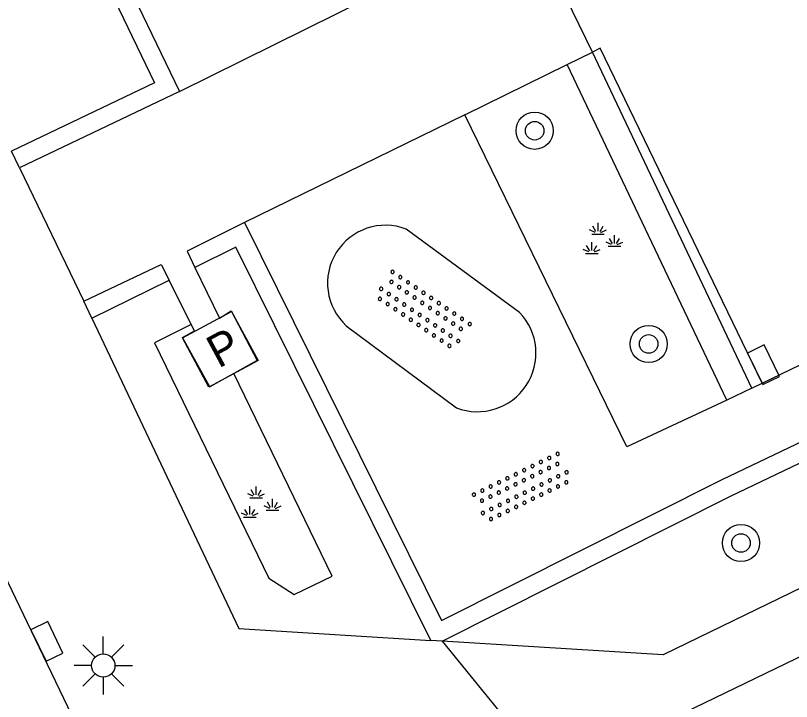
# Model space of a CAD drawing. Extents: x 132998 to 136004, y 396998 to 398512.
# Drawn here: x 134878.37 to 134895.04, y 397017.56 to 397032.3 of the extents above; entities that cross this region are included whole.
import ezdxf

# ---------------------------------------------------------------- set-up
doc = ezdxf.new("R2010")
doc.units = 0
for name, color, linetype in [('gg-afsc-hekwerk', 7, 'Continuous'), ('gg-knt-verharding', 7, 'Continuous'), ('gt-grn-groengrens', 7, 'Continuous'), ('gt-grn-weggrens', 7, 'Continuous'), ('gt-symb-boom', 7, 'Continuous'), ('gt-symb-brandput', 7, 'Continuous'), ('gt-symb-groenvak', 7, 'Continuous'), ('gt-symb-kolk', 7, 'Continuous'), ('gt-symb-lichtmast', 7, 'Continuous'), ('gt-symb-overige verharding', 7, 'Continuous')]:
    doc.layers.add(name, color=color, linetype=linetype)

# ---------------------------------------------------------------- blocks, each defined once
blk = doc.blocks.new('gt0-GRVAK')
at = {"layer": 'gt-symb-groenvak'}
for p, q in [((-0.047, 0.214), (-0.047, 0.393)), ((-0.11, 0.189), (-0.228, 0.24)), ((-0.091, 0.211), (-0.156, 0.322)), ((-0.004, 0.211), (0.061, 0.322)), ((0.015, 0.189), (0.133, 0.24)), ((-0.182, 0.153), (0.088, 0.153)), ((0.262, -0.052), (0.197, 0.059)), ((0.305, -0.049), (0.305, 0.13)), ((0.349, -0.052), (0.414, 0.059)), ((-0.226, -0.206), (-0.291, -0.095)), ((-0.183, -0.203), (-0.183, -0.024)), ((-0.139, -0.206), (-0.074, -0.095)), ((0.243, -0.074), (0.125, -0.023)), ((0.17, -0.11), (0.441, -0.11)), ((0.368, -0.074), (0.486, -0.023)), ((-0.245, -0.228), (-0.363, -0.177)), ((-0.318, -0.264), (-0.047, -0.264)), ((-0.12, -0.228), (-0.002, -0.177))]:
    blk.add_line(p, q, dxfattribs=at)
blk = doc.blocks.new('gt0-BOOM')
at = {"layer": 'gt-symb-boom'}
for radius in [0.4, 0.2]:
    blk.add_circle((0, 0), radius, dxfattribs=at)
blk = doc.blocks.new('gt0-KOLK')
at = {"layer": 'gt-symb-kolk'}
blk.add_lwpolyline([(0, 0), (0.375, 0), (0.375, 0.4), (-0.375, 0.4), (-0.375, 0), (0, 0)], dxfattribs=at)
blk = doc.blocks.new('gt0-BPUT')
at = {"layer": 'gt-symb-brandput'}
blk.add_lwpolyline([(-0.599, -0.599), (-0.599, 0.601), (0.601, 0.601), (0.601, -0.599)], close=True, dxfattribs=at)
blk.add_text('P', height=0.7, dxfattribs=at).set_placement((-0.233, -0.35))
blk = doc.blocks.new('gt0-OVH')
at = {"layer": 'gt-symb-overige verharding'}
for points in [[(-0.972, 0.298), (-0.967, 0.308), (-0.965, 0.319), (-0.966, 0.33), (-0.971, 0.34), (-0.978, 0.348), (-0.988, 0.353), (-0.999, 0.355), (-1.01, 0.354), (-1.02, 0.349), (-1.028, 0.342), (-1.033, 0.332), (-1.035, 0.321), (-1.034, 0.31), (-1.029, 0.3), (-1.022, 0.292), (-1.012, 0.287), (-1.001, 0.285), (-0.99, 0.286), (-0.98, 0.291)], [(-0.772, 0.298), (-0.767, 0.308), (-0.765, 0.319), (-0.766, 0.33), (-0.771, 0.34), (-0.778, 0.348), (-0.788, 0.353), (-0.799, 0.355), (-0.81, 0.354), (-0.82, 0.349), (-0.828, 0.342), (-0.833, 0.332), (-0.835, 0.321), (-0.834, 0.31), (-0.829, 0.3), (-0.822, 0.292), (-0.812, 0.287), (-0.801, 0.285), (-0.79, 0.286), (-0.78, 0.291)], [(-0.572, 0.298), (-0.567, 0.308), (-0.565, 0.319), (-0.566, 0.33), (-0.571, 0.34), (-0.578, 0.348), (-0.588, 0.353), (-0.599, 0.355), (-0.61, 0.354), (-0.62, 0.349), (-0.628, 0.342), (-0.633, 0.332), (-0.635, 0.321), (-0.634, 0.31), (-0.629, 0.3), (-0.622, 0.292), (-0.612, 0.287), (-0.601, 0.285), (-0.59, 0.286), (-0.58, 0.291)], [(-0.372, 0.298), (-0.367, 0.308), (-0.365, 0.319), (-0.366, 0.33), (-0.371, 0.34), (-0.378, 0.348), (-0.388, 0.353), (-0.399, 0.355), (-0.41, 0.354), (-0.42, 0.349), (-0.428, 0.342), (-0.433, 0.332), (-0.435, 0.321), (-0.434, 0.31), (-0.429, 0.3), (-0.422, 0.292), (-0.412, 0.287), (-0.401, 0.285), (-0.39, 0.286), (-0.38, 0.291)], [(-0.172, 0.298), (-0.167, 0.308), (-0.165, 0.319), (-0.166, 0.33), (-0.171, 0.34), (-0.178, 0.348), (-0.188, 0.353), (-0.199, 0.355), (-0.21, 0.354), (-0.22, 0.349), (-0.228, 0.342), (-0.233, 0.332), (-0.235, 0.321), (-0.234, 0.31), (-0.229, 0.3), (-0.222, 0.292), (-0.212, 0.287), (-0.201, 0.285), (-0.19, 0.286), (-0.18, 0.291)], [(0.028, 0.298), (0.033, 0.308), (0.035, 0.319), (0.034, 0.33), (0.029, 0.34), (0.022, 0.348), (0.012, 0.353), (0.001, 0.355), (-0.01, 0.354), (-0.02, 0.349), (-0.028, 0.342), (-0.033, 0.332), (-0.035, 0.321), (-0.034, 0.31), (-0.029, 0.3), (-0.022, 0.292), (-0.012, 0.287), (-0.001, 0.285), (0.01, 0.286), (0.02, 0.291)], [(0.228, 0.298), (0.233, 0.308), (0.235, 0.319), (0.234, 0.33), (0.229, 0.34), (0.222, 0.348), (0.212, 0.353), (0.201, 0.355), (0.19, 0.354), (0.18, 0.349), (0.172, 0.342), (0.167, 0.332), (0.165, 0.321), (0.166, 0.31), (0.171, 0.3), (0.178, 0.292), (0.188, 0.287), (0.199, 0.285), (0.21, 0.286), (0.22, 0.291)], [(0.428, 0.298), (0.433, 0.308), (0.435, 0.319), (0.434, 0.33), (0.429, 0.34), (0.422, 0.348), (0.412, 0.353), (0.401, 0.355), (0.39, 0.354), (0.38, 0.349), (0.372, 0.342), (0.367, 0.332), (0.365, 0.321), (0.366, 0.31), (0.371, 0.3), (0.378, 0.292), (0.388, 0.287), (0.399, 0.285), (0.41, 0.286), (0.42, 0.291)], [(0.628, 0.298), (0.633, 0.308), (0.635, 0.319), (0.634, 0.33), (0.629, 0.34), (0.622, 0.348), (0.612, 0.353), (0.601, 0.355), (0.59, 0.354), (0.58, 0.349), (0.572, 0.342), (0.567, 0.332), (0.565, 0.321), (0.566, 0.31), (0.571, 0.3), (0.578, 0.292), (0.588, 0.287), (0.599, 0.285), (0.61, 0.286), (0.62, 0.291)], [(0.828, 0.298), (0.833, 0.308), (0.835, 0.319), (0.834, 0.33), (0.829, 0.34), (0.822, 0.348), (0.812, 0.353), (0.801, 0.355), (0.79, 0.354), (0.78, 0.349), (0.772, 0.342), (0.767, 0.332), (0.765, 0.321), (0.766, 0.31), (0.771, 0.3), (0.778, 0.292), (0.788, 0.287), (0.799, 0.285), (0.81, 0.286), (0.82, 0.291)], [(1.028, 0.298), (1.033, 0.308), (1.035, 0.319), (1.034, 0.33), (1.029, 0.34), (1.022, 0.348), (1.012, 0.353), (1.001, 0.355), (0.99, 0.354), (0.98, 0.349), (0.972, 0.342), (0.967, 0.332), (0.965, 0.321), (0.966, 0.31), (0.971, 0.3), (0.978, 0.292), (0.988, 0.287), (0.999, 0.285), (1.01, 0.286), (1.02, 0.291)], [(-0.872, 0.106), (-0.867, 0.116), (-0.865, 0.126), (-0.866, 0.137), (-0.871, 0.147), (-0.878, 0.156), (-0.888, 0.161), (-0.899, 0.163), (-0.91, 0.162), (-0.92, 0.157), (-0.928, 0.15), (-0.933, 0.14), (-0.935, 0.129), (-0.934, 0.118), (-0.929, 0.108), (-0.922, 0.1), (-0.912, 0.095), (-0.901, 0.092), (-0.89, 0.094), (-0.88, 0.098)], [(-0.672, 0.106), (-0.667, 0.116), (-0.665, 0.126), (-0.666, 0.137), (-0.671, 0.147), (-0.678, 0.156), (-0.688, 0.161), (-0.699, 0.163), (-0.71, 0.162), (-0.72, 0.157), (-0.728, 0.15), (-0.733, 0.14), (-0.735, 0.129), (-0.734, 0.118), (-0.729, 0.108), (-0.722, 0.1), (-0.712, 0.095), (-0.701, 0.092), (-0.69, 0.094), (-0.68, 0.098)], [(-0.472, 0.106), (-0.467, 0.116), (-0.465, 0.126), (-0.466, 0.137), (-0.471, 0.147), (-0.478, 0.156), (-0.488, 0.161), (-0.499, 0.163), (-0.51, 0.162), (-0.52, 0.157), (-0.528, 0.15), (-0.533, 0.14), (-0.535, 0.129), (-0.534, 0.118), (-0.529, 0.108), (-0.522, 0.1), (-0.512, 0.095), (-0.501, 0.092), (-0.49, 0.094), (-0.48, 0.098)], [(-0.272, 0.106), (-0.267, 0.116), (-0.265, 0.126), (-0.266, 0.137), (-0.271, 0.147), (-0.278, 0.156), (-0.288, 0.161), (-0.299, 0.163), (-0.31, 0.162), (-0.32, 0.157), (-0.328, 0.15), (-0.333, 0.14), (-0.335, 0.129), (-0.334, 0.118), (-0.329, 0.108), (-0.322, 0.1), (-0.312, 0.095), (-0.301, 0.092), (-0.29, 0.094), (-0.28, 0.098)], [(-0.072, 0.106), (-0.067, 0.116), (-0.065, 0.126), (-0.066, 0.137), (-0.071, 0.147), (-0.078, 0.156), (-0.088, 0.161), (-0.099, 0.163), (-0.11, 0.162), (-0.12, 0.157), (-0.128, 0.15), (-0.133, 0.14), (-0.135, 0.129), (-0.134, 0.118), (-0.129, 0.108), (-0.122, 0.1), (-0.112, 0.095), (-0.101, 0.092), (-0.09, 0.094), (-0.08, 0.098)], [(0.128, 0.106), (0.133, 0.116), (0.135, 0.126), (0.134, 0.137), (0.129, 0.147), (0.122, 0.156), (0.112, 0.161), (0.101, 0.163), (0.09, 0.162), (0.08, 0.157), (0.072, 0.15), (0.067, 0.14), (0.065, 0.129), (0.066, 0.118), (0.071, 0.108), (0.078, 0.1), (0.088, 0.095), (0.099, 0.092), (0.11, 0.094), (0.12, 0.098)], [(0.328, 0.106), (0.333, 0.116), (0.335, 0.126), (0.334, 0.137), (0.329, 0.147), (0.322, 0.156), (0.312, 0.161), (0.301, 0.163), (0.29, 0.162), (0.28, 0.157), (0.272, 0.15), (0.267, 0.14), (0.265, 0.129), (0.266, 0.118), (0.271, 0.108), (0.278, 0.1), (0.288, 0.095), (0.299, 0.092), (0.31, 0.094), (0.32, 0.098)], [(0.528, 0.106), (0.533, 0.116), (0.535, 0.126), (0.534, 0.137), (0.529, 0.147), (0.522, 0.156), (0.512, 0.161), (0.501, 0.163), (0.49, 0.162), (0.48, 0.157), (0.472, 0.15), (0.467, 0.14), (0.465, 0.129), (0.466, 0.118), (0.471, 0.108), (0.478, 0.1), (0.488, 0.095), (0.499, 0.092), (0.51, 0.094), (0.52, 0.098)], [(0.728, 0.106), (0.733, 0.116), (0.735, 0.126), (0.734, 0.137), (0.729, 0.147), (0.722, 0.156), (0.712, 0.161), (0.701, 0.163), (0.69, 0.162), (0.68, 0.157), (0.672, 0.15), (0.667, 0.14), (0.665, 0.129), (0.666, 0.118), (0.671, 0.108), (0.678, 0.1), (0.688, 0.095), (0.699, 0.092), (0.71, 0.094), (0.72, 0.098)], [(0.928, 0.106), (0.933, 0.116), (0.935, 0.126), (0.934, 0.137), (0.929, 0.147), (0.922, 0.156), (0.912, 0.161), (0.901, 0.163), (0.89, 0.162), (0.88, 0.157), (0.872, 0.15), (0.867, 0.14), (0.865, 0.129), (0.866, 0.118), (0.871, 0.108), (0.878, 0.1), (0.888, 0.095), (0.899, 0.092), (0.91, 0.094), (0.92, 0.098)], [(-0.972, -0.142), (-0.967, -0.132), (-0.965, -0.121), (-0.966, -0.11), (-0.971, -0.1), (-0.978, -0.092), (-0.988, -0.087), (-0.999, -0.085), (-1.01, -0.086), (-1.02, -0.091), (-1.028, -0.098), (-1.033, -0.108), (-1.035, -0.119), (-1.034, -0.13), (-1.029, -0.14), (-1.022, -0.148), (-1.012, -0.153), (-1.001, -0.155), (-0.99, -0.154), (-0.98, -0.149)], [(-0.772, -0.142), (-0.767, -0.132), (-0.765, -0.121), (-0.766, -0.11), (-0.771, -0.1), (-0.778, -0.092), (-0.788, -0.087), (-0.799, -0.085), (-0.81, -0.086), (-0.82, -0.091), (-0.828, -0.098), (-0.833, -0.108), (-0.835, -0.119), (-0.834, -0.13), (-0.829, -0.14), (-0.822, -0.148), (-0.812, -0.153), (-0.801, -0.155), (-0.79, -0.154), (-0.78, -0.149)], [(-0.572, -0.142), (-0.567, -0.132), (-0.565, -0.121), (-0.566, -0.11), (-0.571, -0.1), (-0.578, -0.092), (-0.588, -0.087), (-0.599, -0.085), (-0.61, -0.086), (-0.62, -0.091), (-0.628, -0.098), (-0.633, -0.108), (-0.635, -0.119), (-0.634, -0.13), (-0.629, -0.14), (-0.622, -0.148), (-0.612, -0.153), (-0.601, -0.155), (-0.59, -0.154), (-0.58, -0.149)], [(-0.372, -0.142), (-0.367, -0.132), (-0.365, -0.121), (-0.366, -0.11), (-0.371, -0.1), (-0.378, -0.092), (-0.388, -0.087), (-0.399, -0.085), (-0.41, -0.086), (-0.42, -0.091), (-0.428, -0.098), (-0.433, -0.108), (-0.435, -0.119), (-0.434, -0.13), (-0.429, -0.14), (-0.422, -0.148), (-0.412, -0.153), (-0.401, -0.155), (-0.39, -0.154), (-0.38, -0.149)], [(-0.172, -0.142), (-0.167, -0.132), (-0.165, -0.121), (-0.166, -0.11), (-0.171, -0.1), (-0.178, -0.092), (-0.188, -0.087), (-0.199, -0.085), (-0.21, -0.086), (-0.22, -0.091), (-0.228, -0.098), (-0.233, -0.108), (-0.235, -0.119), (-0.234, -0.13), (-0.229, -0.14), (-0.222, -0.148), (-0.212, -0.153), (-0.201, -0.155), (-0.19, -0.154), (-0.18, -0.149)], [(0.028, -0.142), (0.033, -0.132), (0.035, -0.121), (0.034, -0.11), (0.029, -0.1), (0.022, -0.092), (0.012, -0.087), (0.001, -0.085), (-0.01, -0.086), (-0.02, -0.091), (-0.028, -0.098), (-0.033, -0.108), (-0.035, -0.119), (-0.034, -0.13), (-0.029, -0.14), (-0.022, -0.148), (-0.012, -0.153), (-0.001, -0.155), (0.01, -0.154), (0.02, -0.149)], [(0.228, -0.142), (0.233, -0.132), (0.235, -0.121), (0.234, -0.11), (0.229, -0.1), (0.222, -0.092), (0.212, -0.087), (0.201, -0.085), (0.19, -0.086), (0.18, -0.091), (0.172, -0.098), (0.167, -0.108), (0.165, -0.119), (0.166, -0.13), (0.171, -0.14), (0.178, -0.148), (0.188, -0.153), (0.199, -0.155), (0.21, -0.154), (0.22, -0.149)], [(0.428, -0.142), (0.433, -0.132), (0.435, -0.121), (0.434, -0.11), (0.429, -0.1), (0.422, -0.092), (0.412, -0.087), (0.401, -0.085), (0.39, -0.086), (0.38, -0.091), (0.372, -0.098), (0.367, -0.108), (0.365, -0.119), (0.366, -0.13), (0.371, -0.14), (0.378, -0.148), (0.388, -0.153), (0.399, -0.155), (0.41, -0.154), (0.42, -0.149)], [(0.628, -0.142), (0.633, -0.132), (0.635, -0.121), (0.634, -0.11), (0.629, -0.1), (0.622, -0.092), (0.612, -0.087), (0.601, -0.085), (0.59, -0.086), (0.58, -0.091), (0.572, -0.098), (0.567, -0.108), (0.565, -0.119), (0.566, -0.13), (0.571, -0.14), (0.578, -0.148), (0.588, -0.153), (0.599, -0.155), (0.61, -0.154), (0.62, -0.149)], [(0.828, -0.142), (0.833, -0.132), (0.835, -0.121), (0.834, -0.11), (0.829, -0.1), (0.822, -0.092), (0.812, -0.087), (0.801, -0.085), (0.79, -0.086), (0.78, -0.091), (0.772, -0.098), (0.767, -0.108), (0.765, -0.119), (0.766, -0.13), (0.771, -0.14), (0.778, -0.148), (0.788, -0.153), (0.799, -0.155), (0.81, -0.154), (0.82, -0.149)], [(1.028, -0.142), (1.033, -0.132), (1.035, -0.121), (1.034, -0.11), (1.029, -0.1), (1.022, -0.092), (1.012, -0.087), (1.001, -0.085), (0.99, -0.086), (0.98, -0.091), (0.972, -0.098), (0.967, -0.108), (0.965, -0.119), (0.966, -0.13), (0.971, -0.14), (0.978, -0.148), (0.988, -0.153), (0.999, -0.155), (1.01, -0.154), (1.02, -0.149)], [(-0.872, -0.334), (-0.867, -0.324), (-0.865, -0.314), (-0.866, -0.303), (-0.871, -0.293), (-0.878, -0.284), (-0.888, -0.279), (-0.899, -0.277), (-0.91, -0.278), (-0.92, -0.283), (-0.928, -0.29), (-0.933, -0.3), (-0.935, -0.311), (-0.934, -0.322), (-0.929, -0.332), (-0.922, -0.34), (-0.912, -0.345), (-0.901, -0.348), (-0.89, -0.346), (-0.88, -0.342)], [(-0.672, -0.334), (-0.667, -0.324), (-0.665, -0.314), (-0.666, -0.303), (-0.671, -0.293), (-0.678, -0.284), (-0.688, -0.279), (-0.699, -0.277), (-0.71, -0.278), (-0.72, -0.283), (-0.728, -0.29), (-0.733, -0.3), (-0.735, -0.311), (-0.734, -0.322), (-0.729, -0.332), (-0.722, -0.34), (-0.712, -0.345), (-0.701, -0.348), (-0.69, -0.346), (-0.68, -0.342)], [(-0.472, -0.334), (-0.467, -0.324), (-0.465, -0.314), (-0.466, -0.303), (-0.471, -0.293), (-0.478, -0.284), (-0.488, -0.279), (-0.499, -0.277), (-0.51, -0.278), (-0.52, -0.283), (-0.528, -0.29), (-0.533, -0.3), (-0.535, -0.311), (-0.534, -0.322), (-0.529, -0.332), (-0.522, -0.34), (-0.512, -0.345), (-0.501, -0.348), (-0.49, -0.346), (-0.48, -0.342)], [(-0.272, -0.334), (-0.267, -0.324), (-0.265, -0.314), (-0.266, -0.303), (-0.271, -0.293), (-0.278, -0.284), (-0.288, -0.279), (-0.299, -0.277), (-0.31, -0.278), (-0.32, -0.283), (-0.328, -0.29), (-0.333, -0.3), (-0.335, -0.311), (-0.334, -0.322), (-0.329, -0.332), (-0.322, -0.34), (-0.312, -0.345), (-0.301, -0.348), (-0.29, -0.346), (-0.28, -0.342)], [(-0.072, -0.334), (-0.067, -0.324), (-0.065, -0.314), (-0.066, -0.303), (-0.071, -0.293), (-0.078, -0.284), (-0.088, -0.279), (-0.099, -0.277), (-0.11, -0.278), (-0.12, -0.283), (-0.128, -0.29), (-0.133, -0.3), (-0.135, -0.311), (-0.134, -0.322), (-0.129, -0.332), (-0.122, -0.34), (-0.112, -0.345), (-0.101, -0.348), (-0.09, -0.346), (-0.08, -0.342)], [(0.128, -0.334), (0.133, -0.324), (0.135, -0.314), (0.134, -0.303), (0.129, -0.293), (0.122, -0.284), (0.112, -0.279), (0.101, -0.277), (0.09, -0.278), (0.08, -0.283), (0.072, -0.29), (0.067, -0.3), (0.065, -0.311), (0.066, -0.322), (0.071, -0.332), (0.078, -0.34), (0.088, -0.345), (0.099, -0.348), (0.11, -0.346), (0.12, -0.342)], [(0.328, -0.334), (0.333, -0.324), (0.335, -0.314), (0.334, -0.303), (0.329, -0.293), (0.322, -0.284), (0.312, -0.279), (0.301, -0.277), (0.29, -0.278), (0.28, -0.283), (0.272, -0.29), (0.267, -0.3), (0.265, -0.311), (0.266, -0.322), (0.271, -0.332), (0.278, -0.34), (0.288, -0.345), (0.299, -0.348), (0.31, -0.346), (0.32, -0.342)], [(0.528, -0.334), (0.533, -0.324), (0.535, -0.314), (0.534, -0.303), (0.529, -0.293), (0.522, -0.284), (0.512, -0.279), (0.501, -0.277), (0.49, -0.278), (0.48, -0.283), (0.472, -0.29), (0.467, -0.3), (0.465, -0.311), (0.466, -0.322), (0.471, -0.332), (0.478, -0.34), (0.488, -0.345), (0.499, -0.348), (0.51, -0.346), (0.52, -0.342)], [(0.728, -0.334), (0.733, -0.324), (0.735, -0.314), (0.734, -0.303), (0.729, -0.293), (0.722, -0.284), (0.712, -0.279), (0.701, -0.277), (0.69, -0.278), (0.68, -0.283), (0.672, -0.29), (0.667, -0.3), (0.665, -0.311), (0.666, -0.322), (0.671, -0.332), (0.678, -0.34), (0.688, -0.345), (0.699, -0.348), (0.71, -0.346), (0.72, -0.342)], [(0.928, -0.334), (0.933, -0.324), (0.935, -0.314), (0.934, -0.303), (0.929, -0.293), (0.922, -0.284), (0.912, -0.279), (0.901, -0.277), (0.89, -0.278), (0.88, -0.283), (0.872, -0.29), (0.867, -0.3), (0.865, -0.311), (0.866, -0.322), (0.871, -0.332), (0.878, -0.34), (0.888, -0.345), (0.899, -0.348), (0.91, -0.346), (0.92, -0.342)]]:
    blk.add_lwpolyline(points, close=True, dxfattribs=at)
blk = doc.blocks.new('gt0-LMAST')
at = {"layer": 'gt-symb-lichtmast'}
for p, q in [((-0.005, 0.246), (-0.005, 0.621)), ((-0.182, 0.173), (-0.447, 0.438)), ((0.172, 0.173), (0.437, 0.438)), ((-0.255, -0.004), (-0.63, -0.004)), ((0.245, -0.004), (0.62, -0.004)), ((-0.182, -0.181), (-0.447, -0.446)), ((-0.005, -0.254), (-0.005, -0.629)), ((0.437, -0.446), (0.172, -0.181))]:
    blk.add_line(p, q, dxfattribs=at)
blk.add_circle((-0.005, -0.004), 0.25, dxfattribs=at)

msp = doc.modelspace()

# ---------------------------------------------------------------- linework, layer by layer
at = {"layer": 'gg-afsc-hekwerk'}
for p, q in [((134894.191, 397024.295), (134890.763, 397031.517)), ((134894.409, 397024.4), (134902.711, 397028.434)), ((134894.191, 397024.295), (134894.409, 397024.4))]:
    msp.add_line(p, q, dxfattribs=at)
at = {"layer": 'gg-knt-verharding'}
for p, q in [((134881.895, 397030.672), (134886.642, 397033.024)), ((134890.224, 397031.252), (134890.763, 397031.517)), ((134888.024, 397030.171), (134890.224, 397031.252)), ((134881.895, 397030.672), (134878.46, 397029.027)), ((134888.024, 397030.171), (134883.29, 397027.857)), ((134878.46, 397029.027), (134878.285, 397029.387)), ((134889.199, 397025.922), (134886.764, 397027.713)), ((134882.148, 397025.666), (134881.67, 397026.616)), ((134880.014, 397025.802), (134879.843, 397026.164)), ((134885.478, 397025.637), (134887.841, 397023.873)), ((134894.191, 397024.295), (134893.648, 397024.04)), ((134887.537, 397018.859), (134887.29, 397018.874))]:
    msp.add_line(p, q, dxfattribs=at)
for points in [[(134893.75, 397047.112), (134877.743, 397039.272), (134881.895, 397030.672)], [(134878.719, 397019.075), (134870.29, 397036.65), (134870.73, 397038.06), (134870.79, 397038.49), (134869.121, 397041.97)], [(134894.409, 397024.4), (134890.931, 397031.6), (134890.763, 397031.517)], [(134893.648, 397024.04), (134891.506, 397023.032), (134888.024, 397030.171)], [(134883.29, 397027.857), (134882.056, 397027.236), (134882.226, 397026.889)], [(134883.29, 397027.857), (134887.525, 397019.301), (134893.551, 397022.332), (134903.428, 397027.055)], [(134879.843, 397026.164), (134881.499, 397026.956), (134881.67, 397026.616)], [(134882.226, 397026.889), (134882.756, 397025.802), (134883.005, 397025.958), (134883.565, 397024.888), (134883.062, 397024.608)], [(134880.014, 397025.802), (134883.167, 397019.129), (134887.29, 397018.874)], [(134883.062, 397024.608), (134882.545, 397024.321), (134881.956, 397025.382), (134882.218, 397025.527), (134882.148, 397025.666)], [(134904.266, 397024.387), (134892.281, 397018.565), (134887.537, 397018.859)], [(134906.616, 397022.055), (134905.792, 397023.636), (134889.904, 397015.949)], [(134882.372, 397014.441), (134881.85, 397014.98), (134880.91, 397015.24), (134880.54, 397015.48), (134880.28, 397015.82), (134878.719, 397019.075)]]:
    msp.add_lwpolyline(points, dxfattribs=at)
for centre, radius, start, end in [((134886.318, 397026.553), 1.243, 68.9604, 227.4865), ((134888.293, 397025.048), 1.259, 248.9597, 43.9704)]:
    msp.add_arc(centre, radius, start, end, dxfattribs=at)
at = {"layer": 'gt-grn-groengrens'}
for p, q in [((134893.648, 397024.04), (134890.224, 397031.252)), ((134880.014, 397025.802), (134881.67, 397026.616))]:
    msp.add_line(p, q, dxfattribs=at)
for points in [[(134877.239, 397039.395), (134881.36, 397030.859), (134878.285, 397029.387)], [(134887.29, 397018.874), (134883.108, 397027.322), (134882.226, 397026.889)], [(134887.537, 397018.859), (134893.727, 397021.973), (134903.24, 397026.522), (134904.266, 397024.387)], [(134882.148, 397025.666), (134881.358, 397025.269), (134883.813, 397020.212), (134884.355, 397019.859), (134885.174, 397020.257), (134883.062, 397024.608)]]:
    msp.add_lwpolyline(points, dxfattribs=at)
at = {"layer": 'gt-grn-weggrens'}
for p, q in [((134890.763, 397031.517), (134889.378, 397034.359)), ((134878.46, 397029.027), (134879.843, 397026.164)), ((134887.537, 397018.859), (134889.904, 397015.949))]:
    msp.add_line(p, q, dxfattribs=at)

# ---------------------------------------------------------------- block references
at = {"layer": 'gt-symb-boom'}
for p in [(134889.523, 397029.827), (134891.972, 397025.245), (134893.955, 397020.968)]:
    msp.add_blockref('gt0-BOOM', p, dxfattribs=at)
at = {"layer": 'gt-symb-brandput', "rotation": 28.308407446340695}
msp.add_blockref('gt0-BPUT', (134882.77, 397025.13), dxfattribs=at)
at = {"layer": 'gt-symb-groenvak'}
for p in [(134890.931, 397027.454), (134883.589, 397021.786)]:
    msp.add_blockref('gt0-GRVAK', p, dxfattribs=at)
at = {"layer": 'gt-symb-kolk'}
for p, rotation in [((134894.259, 397024.711), -64.21087572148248), ((134878.866, 397018.766), -64.33212483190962)]:
    msp.add_blockref('gt0-KOLK', p, dxfattribs=dict(at, rotation=rotation))
at = {"layer": 'gt-symb-lichtmast'}
msp.add_blockref('gt0-LMAST', (134880.263, 397018.338), dxfattribs=at)
at = {"layer": 'gt-symb-overige verharding'}
for p, rotation in [((134887.121, 397025.968), -34.071609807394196), ((134889.258, 397022.157), 25.975714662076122)]:
    msp.add_blockref('gt0-OVH', p, dxfattribs=dict(at, rotation=rotation))

doc.saveas('drawing.dxf')
